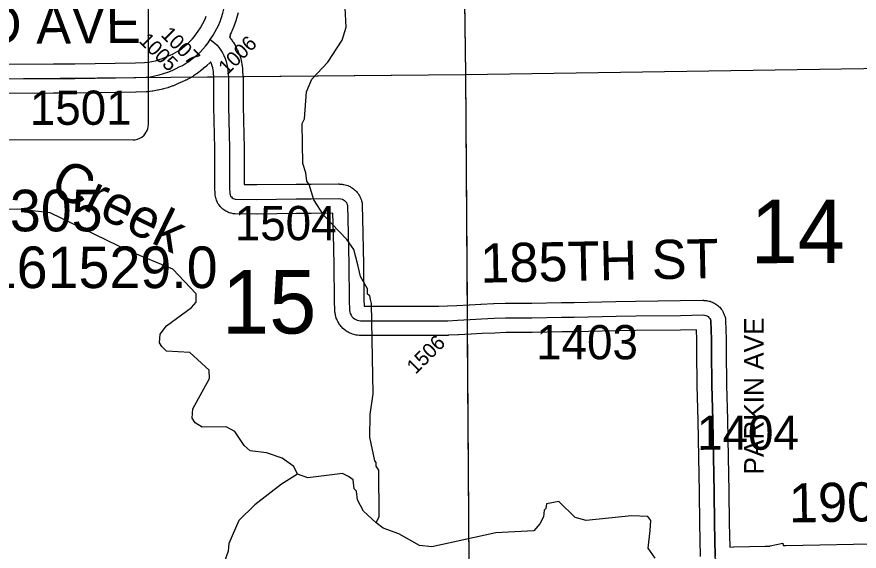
# Model space of a CAD drawing. Extents: x 23.6 to 68.7, y -63 to -29.
# Drawn here: x 47.646 to 49.369, y -42.543 to -41.451 of the extents above; entities that cross this region are included whole.
import ezdxf

# ---------------------------------------------------------------- set-up
doc = ezdxf.new("R2010")
doc.units = 0
for name, color, linetype in [('tdCoDirctArrow', 7, 'Continuous'), ('tdCoHydroRiver', 7, 'Continuous'), ('tdCoHydroTxtLg', 7, 'Continuous'), ('tdCoSecRdNmbr', 7, 'Continuous'), ('tdCoSecRdTxt', 7, 'Continuous'), ('tdCoSecRteBand', 7, 'Continuous'), ('tdCoSecRteCL', 7, 'Continuous'), ('tdCoSectLine', 7, 'Continuous'), ('tdCoSectLinePart', 7, 'Continuous'), ('tdCoSectNmbr', 7, 'Continuous'), ('tdCoStrucSecCoName', 7, 'Continuous'), ('tdCoStrucSecFHWANum', 7, 'Continuous'), ('tdCoSurfAsphalt', 7, 'Continuous'), ('tdCoSurfGravel', 7, 'Continuous')]:
    doc.layers.add(name, color=color, linetype=linetype)

msp = doc.modelspace()

# ---------------------------------------------------------------- linework, layer by layer
at = {"layer": 'tdCoDirctArrow'}
msp.add_lwpolyline([(47.4618, -41.7017), (47.884, -41.7024), (47.8882, -41.7019), (47.8927, -41.7008), (47.8975, -41.6989), (47.9016, -41.6964), (47.9063, -41.6924), (47.9094, -41.6883), (47.9126, -41.6828), (47.914, -41.6793), (47.9147, -41.6757), (47.9153, -41.6702), (47.9152, -41.6654), (47.9154, -41.2626)], dxfattribs=at)
at = {"layer": 'tdCoHydroRiver'}
for points in [[(48.381, -42.4846), (48.3872, -42.4719), (48.3862, -42.3772), (48.3813, -42.3693), (48.3813, -42.3614), (48.3781, -42.3583), (48.3681, -42.3095), (48.3691, -42.2637), (48.375, -42.221), (48.3714, -42.0364), (48.3697, -42.0285), (48.3681, -42.0206), (48.3633, -42.0175), (48.3632, -42.0065), (48.3487, -41.9814), (48.3437, -41.9577), (48.3354, -41.9263), (48.321, -41.9059), (48.2747, -41.8575), (48.2538, -41.8246), (48.244, -41.7931), (48.2392, -41.7868), (48.2374, -41.7695), (48.2309, -41.7506), (48.23, -41.6685), (48.2347, -41.659), (48.2388, -41.6037), (48.2496, -41.5783), (48.2823, -41.5433), (48.3118, -41.4987), (48.3194, -41.4718), (48.3174, -41.4324)], [(48.2205, -42.3853), (48.2124, -42.3696), (48.1886, -42.3525), (48.1569, -42.3418), (48.1237, -42.3374), (48.1109, -42.3265), (48.0917, -42.2983), (48.0742, -42.289), (48.0253, -42.2896), (48.011, -42.2803), (48.0046, -42.2709), (48.0059, -42.2519), (48.04, -42.19), (48.0398, -42.1726), (48, -42.1367), (47.9526, -42.1341), (47.943, -42.1247), (47.9382, -42.1169), (47.9396, -42.0995), (47.952, -42.082), (48.0037, -42.0451), (48.013, -42.034), (48.0128, -42.0166), (47.9649, -41.9666), (47.8761, -41.9297), (47.7143, -41.851), (47.6479, -41.8438), (47.6132, -41.8442)], [(48.2205, -42.3853), (48.1876, -42.4062), (48.1328, -42.4478), (48.1, -42.4798), (48.08, -42.5273), (48.0786, -42.5431), (48.0602, -42.5954), (48.0608, -42.6365), (48.0775, -42.7043), (48.0891, -42.7437), (48.0927, -42.7737), (48.0975, -42.7784), (48.116, -42.8572)], [(48.381, -42.4846), (48.3555, -42.4612), (48.3426, -42.4376), (48.3409, -42.4203), (48.3361, -42.4156), (48.3343, -42.3967), (48.3247, -42.3905), (48.312, -42.3843), (48.2411, -42.393), (48.2205, -42.3853)], [(48.9517, -42.5572), (48.9372, -42.5369), (48.9416, -42.5005), (48.9429, -42.48), (48.9365, -42.4722), (48.9034, -42.4709), (48.8103, -42.4798), (48.7882, -42.4738), (48.7546, -42.441), (48.7294, -42.446), (48.728, -42.4555), (48.7249, -42.4587), (48.7234, -42.4729), (48.7157, -42.4872), (48.7032, -42.5015), (48.6259, -42.5055), (48.4952, -42.5338), (48.4699, -42.5309), (48.4271, -42.5077), (48.3953, -42.4955), (48.381, -42.4846)]]:
    msp.add_lwpolyline(points, dxfattribs=at)
at = {"layer": 'tdCoSecRteBand'}
for points in [[(48.0986, -41.4424), (48.0964, -41.4511), (48.0962, -41.4517), (48.096, -41.4523), (48.0933, -41.4609), (48.0931, -41.4615), (48.0929, -41.4621), (48.0899, -41.4705), (48.0897, -41.4711), (48.0894, -41.4717), (48.0861, -41.48), (48.0854, -41.4816), (48.0846, -41.4831), (48.082, -41.4877), (48.0831, -41.4885), (48.0808, -41.4921), (48.0829, -41.4946), (48.0835, -41.4955), (48.0842, -41.4963), (48.0879, -41.5015), (48.0885, -41.5024), (48.089, -41.5033), (48.0924, -41.5087), (48.0929, -41.5096), (48.0934, -41.5106), (48.0963, -41.5162), (48.0968, -41.5172), (48.0972, -41.5181), (48.0998, -41.524), (48.1002, -41.525), (48.1005, -41.526), (48.1026, -41.532), (48.103, -41.533), (48.1033, -41.534), (48.1049, -41.5401), (48.1052, -41.5412), (48.1054, -41.5422), (48.1066, -41.5485), (48.1068, -41.5495), (48.107, -41.5506), (48.1077, -41.5569), (48.1078, -41.5578), (48.1079, -41.5588), (48.1087, -41.5731), (48.1088, -41.5739), (48.1088, -41.5747), (48.1091, -41.633), (48.1109, -41.719), (48.1109, -41.7193), (48.1109, -41.7195), (48.1114, -41.7934), (48.1371, -41.7937), (48.2173, -41.7927), (48.2174, -41.7927), (48.2175, -41.7927), (48.2478, -41.7926), (48.3032, -41.7923), (48.3047, -41.7922), (48.3061, -41.7924), (48.3114, -41.7929), (48.3133, -41.7931), (48.3152, -41.7935), (48.318, -41.7941), (48.3205, -41.7947), (48.323, -41.7957), (48.3256, -41.7968), (48.328, -41.7978), (48.3302, -41.7992), (48.3326, -41.8008), (48.3348, -41.8022), (48.3368, -41.804), (48.3388, -41.8059), (48.3408, -41.8077), (48.3424, -41.8098), (48.3441, -41.8121), (48.3457, -41.8142), (48.3469, -41.8165), (48.3481, -41.8191), (48.3493, -41.8214), (48.3501, -41.8239), (48.3509, -41.8266), (48.3521, -41.8306), (48.3522, -41.8346), (48.3537, -41.893), (48.3537, -41.8931), (48.3537, -41.8932), (48.3549, -41.9567), (48.3549, -41.9567), (48.3549, -41.9567), (48.356, -42.0285), (48.3564, -42.0418), (48.459, -42.0421), (48.4856, -42.042), (48.5094, -42.0418), (48.5272, -42.0417), (48.5458, -42.0409), (48.5712, -42.0391), (48.5715, -42.0391), (48.5718, -42.0391), (48.5953, -42.0379), (48.5955, -42.0379), (48.5957, -42.0379), (48.6213, -42.0369), (48.6215, -42.0369), (48.6216, -42.0369), (48.645, -42.0362), (48.6452, -42.0362), (48.6455, -42.0362), (48.6993, -42.0357), (48.7598, -42.0346), (48.7599, -42.0346), (48.76, -42.0346), (48.7857, -42.0343), (48.8711, -42.0326), (48.8712, -42.0326), (48.8713, -42.0326), (48.9114, -42.0321), (49.0028, -42.0308), (49.0028, -42.0308), (49.0028, -42.0308), (49.0493, -42.0301), (49.0502, -42.0301), (49.0511, -42.0302), (49.0537, -42.0303), (49.0563, -42.0304), (49.0588, -42.031), (49.0614, -42.0315), (49.0639, -42.0321), (49.0663, -42.033), (49.0688, -42.0341), (49.0712, -42.035), (49.0734, -42.0364), (49.0756, -42.0378), (49.0778, -42.0392), (49.0797, -42.0409), (49.0817, -42.0427), (49.0836, -42.0444), (49.0852, -42.0464), (49.0869, -42.0485), (49.0885, -42.0505), (49.0897, -42.0528), (49.091, -42.0551), (49.0922, -42.0574), (49.0931, -42.0598), (49.0939, -42.0623), (49.0954, -42.0666), (49.0955, -42.0711), (49.0967, -42.1094), (49.0967, -42.1096), (49.0967, -42.1099), (49.097, -42.1347), (49.097, -42.1347), (49.097, -42.1348), (49.0978, -42.2032), (49.0993, -42.2746), (49.0993, -42.2746), (49.0993, -42.2746), (49.1008, -42.3497), (49.1008, -42.3497), (49.1008, -42.3498), (49.1021, -42.4214), (49.1021, -42.4215), (49.1021, -42.4215), (49.1032, -42.4852), (49.1032, -42.4853), (49.1032, -42.4853), (49.1041, -42.5345)], [(47.5961, -41.5475), (47.7209, -41.5465), (47.721, -41.5465), (47.7211, -41.5465), (47.7648, -41.5465), (47.8888, -41.5449), (47.9076, -41.5443), (47.9147, -41.5434), (47.9222, -41.542), (47.9297, -41.5403), (47.9371, -41.5381), (47.9443, -41.5356), (47.9515, -41.5326), (47.9591, -41.529), (47.9595, -41.5289), (47.9598, -41.5287), (47.9656, -41.5261), (47.9705, -41.5236), (47.9753, -41.5208), (47.9799, -41.5178), (47.9843, -41.5145), (47.9891, -41.5105), (47.9949, -41.5057), (47.9999, -41.5011), (48.0047, -41.4962), (48.0087, -41.4916), (48.0169, -41.4803), (48.0217, -41.473), (48.0312, -41.4557), (48.0337, -41.4496)], [(49.0444, -42.5539), (49.0433, -42.4863), (49.0421, -42.4225), (49.0408, -42.3509), (49.0393, -42.2758), (49.0378, -42.2043), (49.0378, -42.2042), (49.0378, -42.204), (49.037, -42.1355), (49.0367, -42.1109), (49.0361, -42.0903), (49.0036, -42.0908), (48.9122, -42.0921), (48.9122, -42.0921), (48.9122, -42.0921), (48.8722, -42.0926), (48.7868, -42.0942), (48.7867, -42.0943), (48.7866, -42.0943), (48.7609, -42.0946), (48.7003, -42.0957), (48.7001, -42.0957), (48.7, -42.0957), (48.6464, -42.0962), (48.6235, -42.0969), (48.5981, -42.0978), (48.5751, -42.099), (48.5496, -42.1008), (48.5492, -42.1008), (48.5487, -42.1008), (48.5292, -42.1016), (48.5287, -42.1016), (48.5282, -42.1017), (48.5099, -42.1018), (48.5099, -42.1018), (48.5099, -42.1018), (48.486, -42.102), (48.486, -42.102), (48.486, -42.102), (48.4592, -42.1021), (48.4591, -42.1021), (48.4589, -42.1021), (48.349, -42.1018), (48.3475, -42.1018), (48.3461, -42.1017), (48.3427, -42.1013), (48.3405, -42.1011), (48.3384, -42.1006), (48.3352, -42.0998), (48.333, -42.0992), (48.331, -42.0984), (48.3279, -42.0971), (48.3259, -42.0963), (48.324, -42.0952), (48.3211, -42.0935), (48.3192, -42.0923), (48.3175, -42.091), (48.3149, -42.0888), (48.3132, -42.0875), (48.3118, -42.0858), (48.3095, -42.0834), (48.308, -42.0818), (48.3068, -42.08), (48.3049, -42.0772), (48.3037, -42.0754), (48.3027, -42.0734), (48.3012, -42.0704), (48.3003, -42.0684), (48.2996, -42.0663), (48.2986, -42.0631), (48.298, -42.061), (48.2976, -42.0589), (48.2971, -42.0556), (48.2968, -42.0536), (48.2967, -42.0517), (48.296, -42.0302), (48.296, -42.0299), (48.296, -42.0297), (48.2949, -41.9577), (48.2937, -41.8944), (48.2927, -41.8523), (48.2481, -41.8526), (48.2481, -41.8526), (48.2481, -41.8526), (48.218, -41.8527), (48.1375, -41.8537), (48.1372, -41.8537), (48.1368, -41.8537), (48.0924, -41.8532), (48.0887, -41.8532), (48.0851, -41.8523), (48.0829, -41.8517), (48.0804, -41.851), (48.078, -41.8499), (48.0759, -41.8489), (48.0735, -41.8479), (48.0713, -41.8464), (48.0694, -41.845), (48.0673, -41.8435), (48.0654, -41.8417), (48.0638, -41.8401), (48.0619, -41.8382), (48.0604, -41.8361), (48.0591, -41.8342), (48.0575, -41.8321), (48.0564, -41.8297), (48.0554, -41.8276), (48.0543, -41.8252), (48.0536, -41.8227), (48.053, -41.8205), (48.0523, -41.8179), (48.0521, -41.8153), (48.0519, -41.813), (48.0518, -41.8122), (48.0517, -41.8113), (48.0514, -41.8021), (48.0514, -41.8017), (48.0514, -41.8012), (48.0509, -41.7201), (48.0491, -41.634), (48.0491, -41.6337), (48.0491, -41.6335), (48.0488, -41.5758), (48.0481, -41.5632), (48.0475, -41.5589), (48.0467, -41.5548), (48.0456, -41.5507), (48.0442, -41.5467), (48.0427, -41.5432), (48.0423, -41.5436), (48.0418, -41.5441), (48.0412, -41.5446), (48.0351, -41.5503), (48.0345, -41.5508), (48.0339, -41.5513), (48.0275, -41.5566), (48.0275, -41.5567), (48.0274, -41.5567), (48.0219, -41.5613), (48.0213, -41.5618), (48.0206, -41.5623), (48.0149, -41.5665), (48.0142, -41.567), (48.0135, -41.5675), (48.0076, -41.5714), (48.0069, -41.5719), (48.0062, -41.5723), (48, -41.5759), (47.9993, -41.5763), (47.9985, -41.5767), (47.9922, -41.5799), (47.9914, -41.5803), (47.9907, -41.5806), (47.9845, -41.5834), (47.9764, -41.5872), (47.9757, -41.5875), (47.975, -41.5878), (47.9664, -41.5914), (47.9657, -41.5917), (47.9649, -41.5919), (47.9562, -41.595), (47.9554, -41.5953), (47.9547, -41.5955), (47.9458, -41.5981), (47.945, -41.5983), (47.9442, -41.5985), (47.9352, -41.6006), (47.9344, -41.6008), (47.9336, -41.6009), (47.9245, -41.6026), (47.9237, -41.6027), (47.9229, -41.6028), (47.9137, -41.604), (47.9124, -41.6041), (47.911, -41.6042), (47.8904, -41.6048), (47.8901, -41.6049), (47.8898, -41.6049), (47.7654, -41.6065), (47.7652, -41.6065), (47.765, -41.6065), (47.7212, -41.6065), (47.5966, -41.6075)], [(49.1041, -42.5345), (49.1121, -42.5342), (49.1122, -42.5342), (49.1123, -42.5342), (49.1763, -42.5326), (49.186, -42.5323), (49.1865, -42.5322), (49.1865, -42.5321), (49.1868, -42.5321), (49.2124, -42.5263), (49.2136, -42.5315), (49.2189, -42.5314), (49.2189, -42.5315), (49.4271, -42.5272)]]:
    msp.add_lwpolyline(points, dxfattribs=at)
at = {"layer": 'tdCoSecRteCL'}
for points in [[(48.0417, -41.4973), (48.0474, -41.4884), (48.0583, -41.4687), (48.0617, -41.4604), (48.0647, -41.452), (48.0674, -41.4434), (48.0696, -41.4348), (48.0715, -41.426), (48.0731, -41.4172), (48.0736, -41.4118), (48.0739, -41.3853), (48.0737, -41.3648), (48.0713, -41.2863), (48.0693, -41.1972), (48.0673, -41.1239), (48.066, -41.044), (48.0665, -40.958), (48.0672, -40.8722), (48.067, -40.7874), (48.0675, -40.6983), (48.068, -40.6115), (48.068, -40.5879), (48.0681, -40.5788)], [(47.5963, -41.5775), (47.7211, -41.5765), (47.765, -41.5765), (47.8894, -41.5749), (47.91, -41.5742), (47.9192, -41.573), (47.9283, -41.5714), (47.9374, -41.5693), (47.9463, -41.5667), (47.955, -41.5636), (47.9636, -41.5601), (47.972, -41.5561), (47.9785, -41.5532), (47.9849, -41.55), (47.9911, -41.5464), (47.997, -41.5424), (48.0028, -41.5382), (48.0083, -41.5336), (48.0147, -41.5282), (48.0208, -41.5226), (48.0267, -41.5166), (48.0322, -41.5104), (48.0374, -41.5038), (48.0417, -41.4973)], [(48.0417, -41.4973), (48.0513, -41.5043), (48.0557, -41.5089), (48.0598, -41.5138), (48.0635, -41.5189), (48.0668, -41.5244), (48.0697, -41.53), (48.0722, -41.5358), (48.0743, -41.5418), (48.076, -41.548), (48.0772, -41.5542), (48.0779, -41.5605), (48.0788, -41.5748), (48.0791, -41.6334), (48.0809, -41.7197), (48.0814, -41.801), (48.0817, -41.8102), (48.0819, -41.8125), (48.0826, -41.8148), (48.0835, -41.8169), (48.0849, -41.8187), (48.0865, -41.8204), (48.0884, -41.8217), (48.0905, -41.8227), (48.0927, -41.8232), (48.1371, -41.8237), (48.2177, -41.8227), (48.2479, -41.8226), (48.3033, -41.8223), (48.3086, -41.8227), (48.3114, -41.8234), (48.314, -41.8245), (48.3164, -41.826), (48.3184, -41.8279), (48.3201, -41.8302), (48.3214, -41.8327), (48.3223, -41.8354), (48.3237, -41.8938), (48.3249, -41.9572), (48.326, -42.0292), (48.3267, -42.0508), (48.3272, -42.0541), (48.3282, -42.0573), (48.3297, -42.0603), (48.3316, -42.0631), (48.3339, -42.0656), (48.3365, -42.0677), (48.3394, -42.0694), (48.3425, -42.0707), (48.3457, -42.0715), (48.3491, -42.0718), (48.459, -42.0721), (48.4858, -42.072), (48.5097, -42.0718), (48.5279, -42.0717), (48.5475, -42.0708), (48.5733, -42.069), (48.5968, -42.0679), (48.6225, -42.0669), (48.6458, -42.0662), (48.6997, -42.0657), (48.7604, -42.0646), (48.7862, -42.0643), (48.8717, -42.0626), (48.9118, -42.0621), (49.0032, -42.0608), (49.0497, -42.0601), (49.0524, -42.0603), (49.055, -42.0608), (49.0575, -42.0618), (49.0597, -42.0632), (49.0617, -42.065), (49.0634, -42.0671), (49.0647, -42.0695), (49.0655, -42.072), (49.0667, -42.1103), (49.067, -42.1351), (49.0678, -42.2037), (49.0693, -42.2752), (49.0708, -42.3503), (49.0721, -42.422), (49.0733, -42.4858), (49.0744, -42.5534)]]:
    msp.add_lwpolyline(points, dxfattribs=at)
at = {"layer": 'tdCoSectLine'}
for points in [[(48.5503, -40.577), (48.5636, -41.5688)], [(48.5636, -41.5688), (49.5593, -41.5535)], [(47.5838, -41.5776), (48.5636, -41.5688)], [(48.5636, -41.5688), (48.5708, -42.5713)]]:
    msp.add_lwpolyline(points, dxfattribs=at)
at = {"layer": 'tdCoSectLinePart'}
for points in [[(48.5507, -40.6071), (48.5636, -41.5688)], [(48.5636, -41.5688), (49.5593, -41.5535)], [(48.0021, -41.5739), (48.0483, -41.5735)], [(48.1083, -41.5729), (48.5636, -41.5688)], [(48.5636, -41.5688), (48.567, -42.0398)], [(48.5674, -42.0998), (48.5708, -42.5713)]]:
    msp.add_lwpolyline(points, dxfattribs=at)
at = {"layer": 'tdCoSurfAsphalt'}
msp.add_lwpolyline([(47.5963, -41.5775), (47.7211, -41.5765), (47.765, -41.5765), (47.8894, -41.5749), (47.91, -41.5742), (47.9192, -41.573), (47.9283, -41.5714), (47.9374, -41.5693), (47.9463, -41.5667), (47.955, -41.5636), (47.9636, -41.5601), (47.972, -41.5561), (47.9785, -41.5532), (47.9849, -41.55), (47.9911, -41.5464), (47.997, -41.5424), (48.0028, -41.5382), (48.0083, -41.5336), (48.0147, -41.5282), (48.0208, -41.5226), (48.0267, -41.5166), (48.0322, -41.5104), (48.0374, -41.5038), (48.0417, -41.4973), (48.0474, -41.4884), (48.0583, -41.4687), (48.0617, -41.4604), (48.0647, -41.452), (48.0674, -41.4434)], dxfattribs=at)
at = {"layer": 'tdCoSurfGravel'}
for points in [[(48.0417, -41.4973), (48.0513, -41.5043), (48.0557, -41.5089), (48.0598, -41.5138), (48.0635, -41.5189), (48.0668, -41.5244), (48.0697, -41.53), (48.0722, -41.5358), (48.0743, -41.5418), (48.076, -41.548), (48.0772, -41.5542), (48.0779, -41.5605), (48.0788, -41.5748)], [(48.0788, -41.5748), (48.0791, -41.6334), (48.0809, -41.7197), (48.0814, -41.801), (48.0817, -41.8102), (48.0819, -41.8125), (48.0826, -41.8148), (48.0835, -41.8169), (48.0849, -41.8187), (48.0865, -41.8204), (48.0884, -41.8217), (48.0905, -41.8227), (48.0927, -41.8232), (48.1371, -41.8237), (48.2177, -41.8227), (48.2479, -41.8226), (48.3033, -41.8223), (48.3086, -41.8227), (48.3114, -41.8234), (48.314, -41.8245), (48.3164, -41.826), (48.3184, -41.8279), (48.3201, -41.8302), (48.3214, -41.8327), (48.3223, -41.8354), (48.3237, -41.8938), (48.3249, -41.9572), (48.326, -42.0292), (48.3267, -42.0508), (48.3272, -42.0541), (48.3282, -42.0573), (48.3297, -42.0603), (48.3316, -42.0631), (48.3339, -42.0656), (48.3365, -42.0677), (48.3394, -42.0694), (48.3425, -42.0707), (48.3457, -42.0715), (48.3491, -42.0718), (48.459, -42.0721), (48.4858, -42.072), (48.5097, -42.0718), (48.5279, -42.0717), (48.5475, -42.0708), (48.5733, -42.069), (48.5968, -42.0679), (48.6225, -42.0669), (48.6458, -42.0662), (48.6997, -42.0657), (48.7604, -42.0646), (48.7862, -42.0643), (48.8717, -42.0626), (48.9118, -42.0621), (49.0032, -42.0608), (49.0497, -42.0601), (49.0524, -42.0603), (49.055, -42.0608), (49.0575, -42.0618), (49.0597, -42.0632), (49.0617, -42.065), (49.0634, -42.0671), (49.0647, -42.0695)], [(49.0776, -42.5613), (49.0763, -42.5596), (49.0753, -42.5577), (49.0746, -42.5555), (49.0744, -42.5534), (49.0733, -42.4858), (49.0721, -42.422), (49.0708, -42.3503), (49.0693, -42.2752), (49.0678, -42.2037), (49.067, -42.1351), (49.0667, -42.1103), (49.0655, -42.072), (49.0647, -42.0695)]]:
    msp.add_lwpolyline(points, dxfattribs=at)

# ---------------------------------------------------------------- texts
at = {"layer": 'tdCoHydroTxtLg'}
msp.add_text('Creek', height=0.08, rotation=333.8684, dxfattribs=at).set_placement((47.71, -41.8095))
at = {"layer": 'tdCoSecRdNmbr'}
for s, height, rotation, p in [('1007', 0.03, 315.0365, (47.9392, -41.4888)), ('1005', 0.03, 315.0364, (47.8943, -41.5013)), ('1006', 0.03, 45.036, (48.0763, -41.5709)), ('1501', 0.07, 0.037, (47.6728, -41.6715)), ('1504', 0.07, 0.0374, (48.0918, -41.9073)), ('1403', 0.07, 0.0379, (48.7082, -42.1508)), ('1506', 0.03, 45.036, (48.4616, -42.1827)), ('1404', 0.07, 0.0379, (49.0373, -42.3357))]:
    msp.add_text(s, height=height, rotation=rotation, dxfattribs=at).set_placement(p)
at = {"layer": 'tdCoSecRdTxt'}
for s, height, rotation, p in [('OXFORD AVE', 0.08, 0.5056, (47.1986, -41.5101)), ('185TH ST', 0.08, 1.1642, (48.5947, -41.9942)), ('PARKIN AVE', 0.04, 90, (49.1736, -42.3862)), ('190TH ST', 0.08, 0.8376, (49.2257, -42.4843))]:
    msp.add_text(s, height=height, rotation=rotation, dxfattribs=at).set_placement(p)
at = {"layer": 'tdCoSectNmbr'}
for s, rotation, p in [('14', 0.0381, (49.1464, -41.9542)), ('15', 0.0373, (48.0655, -42.0981))]:
    msp.add_text(s, height=0.13, rotation=rotation, dxfattribs=at).set_placement(p)
at = {"layer": 'tdCoStrucSecCoName'}
msp.add_text('AD161529.0', height=0.085, dxfattribs=at).set_placement((47.4248, -42.0051))
at = {"layer": 'tdCoStrucSecFHWANum'}
msp.add_text('237305', height=0.085, dxfattribs=at).set_placement((47.4423, -41.8891))

doc.saveas('drawing.dxf')
